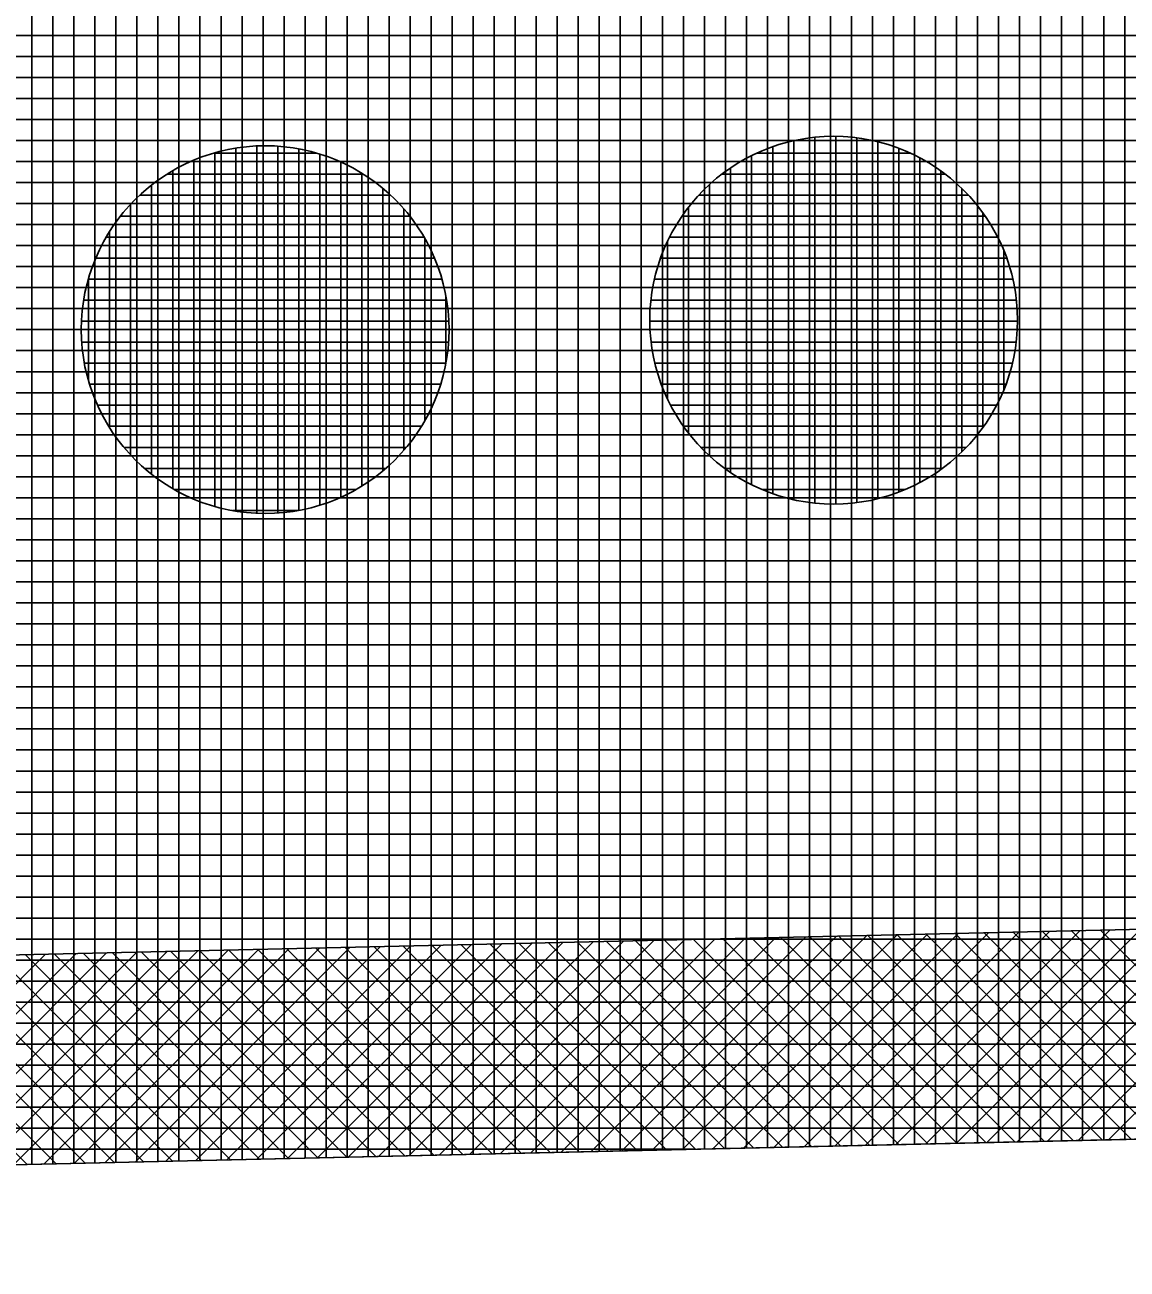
# Model space of a CAD drawing. Extents: x -565346 to -564154, y -1097386 to -1095620.
# Drawn here: x -565278.79 to -565268.3, y -1095873.28 to -1095861.44 of the extents above; entities that cross this region are included whole.
import ezdxf

# ---------------------------------------------------------------- set-up
doc = ezdxf.new("R2010")
doc.units = 0
for name, color, linetype in [('Vrstva 1', 7, 'Continuous'), ('Vrstva 41', 7, 'Continuous'), ('Vrstva 42', 7, 'Continuous'), ('Vrstva 43', 7, 'Continuous'), ('Vrstva 44', 7, 'Continuous')]:
    doc.layers.add(name, color=color, linetype=linetype)

msp = doc.modelspace()

# ---------------------------------------------------------------- linework, layer by layer
at = {"layer": 'Vrstva 1'}
msp.add_line((-565318.28, -1095873.19), (-565230.93, -1095871.19), dxfattribs=at)
at = {"layer": 'Vrstva 41'}
for p, q in [((-565267.011, -1095870.02), (-565269.054, -1095872.063)), ((-565266.721, -1095870.014), (-565268.764, -1095872.056)), ((-565266.432, -1095870.007), (-565268.475, -1095872.05)), ((-565272.221, -1095870.139), (-565274.264, -1095872.182)), ((-565271.932, -1095870.132), (-565273.975, -1095872.176)), ((-565271.642, -1095870.126), (-565273.685, -1095872.169)), ((-565271.353, -1095870.119), (-565273.396, -1095872.162)), ((-565271.063, -1095870.113), (-565273.106, -1095872.156)), ((-565270.774, -1095870.106), (-565272.817, -1095872.149)), ((-565270.484, -1095870.099), (-565272.527, -1095872.142)), ((-565270.47, -1095872.095), (-565272.422, -1095870.144)), ((-565270.195, -1095870.093), (-565272.238, -1095872.136)), ((-565270.194, -1095872.089), (-565272.145, -1095870.137)), ((-565269.905, -1095870.086), (-565271.948, -1095872.129)), ((-565269.917, -1095872.083), (-565271.869, -1095870.131)), ((-565269.616, -1095870.08), (-565271.659, -1095872.123)), ((-565269.64, -1095872.076), (-565271.592, -1095870.125)), ((-565269.326, -1095870.073), (-565271.369, -1095872.116)), ((-565269.364, -1095872.07), (-565271.316, -1095870.118)), ((-565269.037, -1095870.066), (-565271.08, -1095872.109)), ((-565269.087, -1095872.064), (-565271.039, -1095870.112)), ((-565268.748, -1095870.06), (-565270.79, -1095872.103)), ((-565268.811, -1095872.057), (-565270.763, -1095870.106)), ((-565268.458, -1095870.053), (-565270.501, -1095872.096)), ((-565268.534, -1095872.051), (-565270.486, -1095870.099)), ((-565268.169, -1095870.047), (-565270.212, -1095872.089)), ((-565268.258, -1095872.045), (-565270.209, -1095870.093)), ((-565267.981, -1095872.038), (-565269.933, -1095870.087)), ((-565267.879, -1095870.04), (-565269.922, -1095872.083)), ((-565267.705, -1095872.032), (-565269.656, -1095870.081)), ((-565267.59, -1095870.033), (-565269.633, -1095872.076)), ((-565267.428, -1095872.026), (-565269.38, -1095870.074)), ((-565267.3, -1095870.027), (-565269.343, -1095872.07)), ((-565267.152, -1095872.019), (-565269.103, -1095870.068)), ((-565266.875, -1095872.013), (-565268.827, -1095870.062)), ((-565266.599, -1095872.007), (-565268.55, -1095870.055)), ((-565277.431, -1095870.258), (-565279.475, -1095872.301)), ((-565277.142, -1095870.251), (-565279.185, -1095872.295)), ((-565276.852, -1095870.245), (-565278.896, -1095872.288)), ((-565276.563, -1095870.238), (-565278.606, -1095872.282)), ((-565276.273, -1095870.232), (-565278.317, -1095872.275)), ((-565275.984, -1095870.225), (-565278.027, -1095872.268)), ((-565275.694, -1095870.218), (-565277.738, -1095872.262)), ((-565275.405, -1095870.212), (-565277.448, -1095872.255)), ((-565275.447, -1095872.209), (-565277.399, -1095870.257)), ((-565275.115, -1095870.205), (-565277.159, -1095872.248)), ((-565275.171, -1095872.203), (-565277.123, -1095870.251)), ((-565274.826, -1095870.198), (-565276.869, -1095872.242)), ((-565274.894, -1095872.197), (-565276.846, -1095870.245)), ((-565274.537, -1095870.192), (-565276.58, -1095872.235)), ((-565274.618, -1095872.19), (-565276.57, -1095870.238)), ((-565274.341, -1095872.184), (-565276.293, -1095870.232)), ((-565274.247, -1095870.185), (-565276.29, -1095872.229)), ((-565274.065, -1095872.178), (-565276.017, -1095870.226)), ((-565273.958, -1095870.179), (-565276.001, -1095872.222)), ((-565273.788, -1095872.171), (-565275.74, -1095870.219)), ((-565273.668, -1095870.172), (-565275.711, -1095872.215)), ((-565273.512, -1095872.165), (-565275.464, -1095870.213)), ((-565273.379, -1095870.165), (-565275.422, -1095872.209)), ((-565273.235, -1095872.159), (-565275.187, -1095870.207)), ((-565273.089, -1095870.159), (-565275.133, -1095872.202)), ((-565272.959, -1095872.152), (-565274.911, -1095870.2)), ((-565272.8, -1095870.152), (-565274.843, -1095872.195)), ((-565272.682, -1095872.146), (-565274.634, -1095870.194)), ((-565272.51, -1095870.146), (-565274.554, -1095872.189)), ((-565272.406, -1095872.14), (-565274.357, -1095870.188)), ((-565272.129, -1095872.133), (-565274.081, -1095870.181)), ((-565271.853, -1095872.127), (-565273.804, -1095870.175)), ((-565271.576, -1095872.121), (-565273.528, -1095870.169)), ((-565271.3, -1095872.114), (-565273.251, -1095870.163)), ((-565271.023, -1095872.108), (-565272.975, -1095870.156)), ((-565270.747, -1095872.102), (-565272.698, -1095870.15)), ((-565278.765, -1095872.285), (-565280.718, -1095870.333)), ((-565278.589, -1095870.284), (-565280.632, -1095872.328)), ((-565278.489, -1095872.279), (-565280.441, -1095870.327)), ((-565278.299, -1095870.278), (-565280.343, -1095872.321)), ((-565278.212, -1095872.273), (-565280.165, -1095870.32)), ((-565278.01, -1095870.271), (-565280.054, -1095872.315)), ((-565277.936, -1095872.266), (-565279.888, -1095870.314)), ((-565277.72, -1095870.265), (-565279.764, -1095872.308)), ((-565277.659, -1095872.26), (-565279.612, -1095870.308)), ((-565277.383, -1095872.254), (-565279.335, -1095870.301)), ((-565277.106, -1095872.247), (-565279.059, -1095870.295)), ((-565276.83, -1095872.241), (-565278.782, -1095870.289)), ((-565276.553, -1095872.235), (-565278.505, -1095870.282)), ((-565276.277, -1095872.228), (-565278.229, -1095870.276)), ((-565276, -1095872.222), (-565277.952, -1095870.27)), ((-565275.724, -1095872.216), (-565277.676, -1095870.264))]:
    msp.add_line(p, q, dxfattribs=at)
at = {"layer": 'Vrstva 42'}
msp.add_lwpolyline([(-565179.232, -1095865.407), (-565179.369, -1095863.41), (-565231.152, -1095869.202), (-565318.326, -1095871.191), (-565322.325, -1095871.281), (-565322.28, -1095873.28), (-565318.28, -1095873.19), (-565230.93, -1095871.19)], close=True, dxfattribs=at)
at = {"layer": 'Vrstva 43'}
for p, q in [((-565271.72, -1095857.119), (-565271.72, -1095872.124)), ((-565271.52, -1095857.114), (-565271.52, -1095872.119)), ((-565271.32, -1095857.11), (-565271.32, -1095872.115)), ((-565271.12, -1095857.105), (-565271.12, -1095872.11)), ((-565270.92, -1095857.101), (-565270.92, -1095872.106)), ((-565270.72, -1095857.096), (-565270.72, -1095872.101)), ((-565270.52, -1095857.091), (-565270.52, -1095872.096)), ((-565270.32, -1095857.087), (-565270.32, -1095872.092)), ((-565270.12, -1095857.082), (-565270.12, -1095872.087)), ((-565269.92, -1095857.078), (-565269.92, -1095872.083)), ((-565269.72, -1095857.073), (-565269.72, -1095872.078)), ((-565269.52, -1095857.068), (-565269.52, -1095872.074)), ((-565269.32, -1095857.064), (-565269.32, -1095872.069)), ((-565269.12, -1095857.059), (-565269.12, -1095872.064)), ((-565268.92, -1095857.055), (-565268.92, -1095872.06)), ((-565268.72, -1095857.05), (-565268.72, -1095872.055)), ((-565268.52, -1095857.046), (-565268.52, -1095872.051)), ((-565268.32, -1095857.041), (-565268.32, -1095872.046)), ((-565276.72, -1095857.234), (-565276.72, -1095872.238)), ((-565276.52, -1095857.229), (-565276.52, -1095872.234)), ((-565276.32, -1095857.225), (-565276.32, -1095872.229)), ((-565276.12, -1095857.22), (-565276.12, -1095872.225)), ((-565275.92, -1095857.215), (-565275.92, -1095872.22)), ((-565275.72, -1095857.211), (-565275.72, -1095872.216)), ((-565275.52, -1095857.206), (-565275.52, -1095872.211)), ((-565275.32, -1095857.202), (-565275.32, -1095872.206)), ((-565275.12, -1095857.197), (-565275.12, -1095872.202)), ((-565274.92, -1095857.193), (-565274.92, -1095872.197)), ((-565274.72, -1095857.188), (-565274.72, -1095872.193)), ((-565274.52, -1095857.183), (-565274.52, -1095872.188)), ((-565274.32, -1095857.179), (-565274.32, -1095872.183)), ((-565274.12, -1095857.174), (-565274.12, -1095872.179)), ((-565273.92, -1095857.17), (-565273.92, -1095872.174)), ((-565273.72, -1095857.165), (-565273.72, -1095872.17)), ((-565273.52, -1095857.16), (-565273.52, -1095872.165)), ((-565273.32, -1095857.156), (-565273.32, -1095872.161)), ((-565273.12, -1095857.151), (-565273.12, -1095872.156)), ((-565272.92, -1095857.147), (-565272.92, -1095872.151)), ((-565272.72, -1095857.142), (-565272.72, -1095872.147)), ((-565272.52, -1095857.137), (-565272.52, -1095872.142)), ((-565272.32, -1095857.133), (-565272.32, -1095872.138)), ((-565272.12, -1095857.128), (-565272.12, -1095872.133)), ((-565271.92, -1095857.124), (-565271.92, -1095872.129)), ((-565278.72, -1095857.28), (-565278.72, -1095872.284)), ((-565278.52, -1095857.275), (-565278.52, -1095872.28)), ((-565278.32, -1095857.271), (-565278.32, -1095872.275)), ((-565278.12, -1095857.266), (-565278.12, -1095872.27)), ((-565277.92, -1095857.261), (-565277.92, -1095872.266)), ((-565277.72, -1095857.257), (-565277.72, -1095872.261)), ((-565277.52, -1095857.252), (-565277.52, -1095872.257)), ((-565277.32, -1095857.248), (-565277.32, -1095872.252)), ((-565277.12, -1095857.243), (-565277.12, -1095872.248)), ((-565276.92, -1095857.238), (-565276.92, -1095872.243)), ((-565144.656, -1095861.54), (-565322.513, -1095861.54)), ((-565146.445, -1095861.74), (-565322.509, -1095861.74)), ((-565148.233, -1095861.94), (-565322.505, -1095861.94)), ((-565150.021, -1095862.14), (-565322.501, -1095862.14)), ((-565151.809, -1095862.34), (-565322.497, -1095862.34)), ((-565153.597, -1095862.54), (-565322.493, -1095862.54)), ((-565155.385, -1095862.74), (-565322.489, -1095862.74)), ((-565157.173, -1095862.94), (-565322.485, -1095862.94)), ((-565158.961, -1095863.14), (-565322.481, -1095863.14)), ((-565160.749, -1095863.34), (-565322.477, -1095863.34)), ((-565162.537, -1095863.54), (-565322.473, -1095863.54)), ((-565164.325, -1095863.74), (-565322.469, -1095863.74)), ((-565166.113, -1095863.94), (-565322.465, -1095863.94)), ((-565167.901, -1095864.14), (-565322.461, -1095864.14)), ((-565169.689, -1095864.34), (-565322.457, -1095864.34)), ((-565171.477, -1095864.54), (-565322.453, -1095864.54)), ((-565173.265, -1095864.74), (-565322.449, -1095864.74)), ((-565175.053, -1095864.94), (-565322.445, -1095864.94)), ((-565176.841, -1095865.14), (-565322.441, -1095865.14)), ((-565178.629, -1095865.34), (-565322.437, -1095865.34)), ((-565180.418, -1095865.54), (-565322.433, -1095865.54)), ((-565182.206, -1095865.74), (-565322.429, -1095865.74)), ((-565183.994, -1095865.94), (-565322.426, -1095865.94)), ((-565185.782, -1095866.14), (-565322.422, -1095866.14)), ((-565187.57, -1095866.34), (-565322.418, -1095866.34)), ((-565189.358, -1095866.54), (-565322.414, -1095866.54)), ((-565191.146, -1095866.74), (-565322.41, -1095866.74)), ((-565192.934, -1095866.94), (-565322.406, -1095866.94)), ((-565194.722, -1095867.14), (-565322.402, -1095867.14)), ((-565196.51, -1095867.34), (-565322.398, -1095867.34)), ((-565198.298, -1095867.54), (-565322.394, -1095867.54)), ((-565200.086, -1095867.74), (-565322.39, -1095867.74)), ((-565201.874, -1095867.94), (-565322.386, -1095867.94)), ((-565203.662, -1095868.14), (-565322.382, -1095868.14)), ((-565205.45, -1095868.34), (-565322.378, -1095868.34)), ((-565207.238, -1095868.54), (-565322.374, -1095868.54)), ((-565209.026, -1095868.74), (-565322.37, -1095868.74)), ((-565210.814, -1095868.94), (-565322.366, -1095868.94)), ((-565212.602, -1095869.14), (-565322.362, -1095869.14)), ((-565214.391, -1095869.34), (-565322.358, -1095869.34)), ((-565216.179, -1095869.54), (-565322.354, -1095869.54)), ((-565217.967, -1095869.74), (-565322.35, -1095869.74)), ((-565219.755, -1095869.94), (-565322.346, -1095869.94)), ((-565221.543, -1095870.14), (-565322.342, -1095870.14)), ((-565223.331, -1095870.34), (-565322.338, -1095870.34)), ((-565225.119, -1095870.54), (-565322.334, -1095870.54)), ((-565226.907, -1095870.74), (-565322.33, -1095870.74)), ((-565228.695, -1095870.94), (-565322.326, -1095870.94)), ((-565230.483, -1095871.14), (-565322.322, -1095871.14)), ((-565237.481, -1095871.34), (-565322.318, -1095871.34)), ((-565246.216, -1095871.54), (-565322.314, -1095871.54)), ((-565254.951, -1095871.74), (-565322.311, -1095871.74)), ((-565263.686, -1095871.94), (-565322.307, -1095871.94)), ((-565272.421, -1095872.14), (-565322.303, -1095872.14))]:
    msp.add_line(p, q, dxfattribs=at)
msp.add_lwpolyline([(-565311.82, -1095858.04), (-565322.62, -1095856.13), (-565322.28, -1095873.28), (-565318.28, -1095873.19), (-565230.93, -1095871.19), (-565052.84, -1095851.27), (-565052.77, -1095836.13), (-565130.42, -1095846.37), (-565188.3, -1095850.34), (-565231.27, -1095856.19)], close=True, dxfattribs=at)
at = {"layer": 'Vrstva 44'}
for p, q in [((-565271.47, -1095862.544), (-565271.47, -1095865.958)), ((-565271.27, -1095862.511), (-565271.27, -1095865.989)), ((-565271.07, -1095862.5), (-565271.07, -1095865.998)), ((-565270.87, -1095862.515), (-565270.87, -1095865.984)), ((-565270.67, -1095862.553), (-565270.67, -1095865.948)), ((-565276.987, -1095862.66), (-565276.015, -1095862.66)), ((-565276.98, -1095862.658), (-565276.98, -1095866.022)), ((-565276.78, -1095862.614), (-565276.78, -1095866.066)), ((-565276.58, -1095862.594), (-565276.58, -1095866.087)), ((-565276.38, -1095862.596), (-565276.38, -1095866.086)), ((-565276.18, -1095862.621), (-565276.18, -1095866.059)), ((-565275.98, -1095862.669), (-565275.98, -1095866.009)), ((-565271.87, -1095862.684), (-565271.87, -1095865.815)), ((-565271.817, -1095862.66), (-565270.363, -1095862.66)), ((-565271.67, -1095862.601), (-565271.67, -1095865.899)), ((-565270.47, -1095862.615), (-565270.47, -1095865.886)), ((-565277.18, -1095862.729), (-565277.18, -1095865.951)), ((-565275.78, -1095862.747), (-565275.78, -1095865.933)), ((-565272.07, -1095862.802), (-565272.07, -1095865.698)), ((-565270.27, -1095862.704), (-565270.27, -1095865.794)), ((-565277.433, -1095862.86), (-565275.569, -1095862.86)), ((-565277.38, -1095862.829), (-565277.38, -1095865.85)), ((-565275.58, -1095862.853), (-565275.58, -1095865.828)), ((-565272.153, -1095862.86), (-565270.03, -1095862.86)), ((-565270.07, -1095862.83), (-565270.07, -1095865.67)), ((-565277.58, -1095862.964), (-565277.58, -1095865.717)), ((-565275.38, -1095862.996), (-565275.38, -1095865.682)), ((-565272.27, -1095862.959), (-565272.27, -1095865.54)), ((-565269.87, -1095862.996), (-565269.87, -1095865.502)), ((-565277.78, -1095863.149), (-565277.78, -1095865.531)), ((-565277.693, -1095863.06), (-565275.309, -1095863.06)), ((-565272.371, -1095863.06), (-565269.81, -1095863.06)), ((-565277.875, -1095863.26), (-565275.125, -1095863.26)), ((-565275.18, -1095863.193), (-565275.18, -1095865.487)), ((-565272.531, -1095863.26), (-565269.647, -1095863.26)), ((-565272.47, -1095863.177), (-565272.47, -1095865.323)), ((-565269.67, -1095863.23), (-565269.67, -1095865.271)), ((-565278.012, -1095863.46), (-565274.989, -1095863.46)), ((-565277.98, -1095863.409), (-565277.98, -1095865.27)), ((-565274.98, -1095863.475), (-565274.98, -1095865.204)), ((-565272.67, -1095863.499), (-565272.67, -1095864.999)), ((-565272.65, -1095863.46), (-565269.531, -1095863.46)), ((-565269.47, -1095863.592), (-565269.47, -1095864.907)), ((-565278.11, -1095863.66), (-565274.888, -1095863.66)), ((-565272.737, -1095863.66), (-565269.444, -1095863.66)), ((-565278.181, -1095863.86), (-565274.819, -1095863.86)), ((-565278.18, -1095863.857), (-565278.18, -1095864.823)), ((-565272.795, -1095863.86), (-565269.385, -1095863.86)), ((-565278.227, -1095864.06), (-565274.774, -1095864.06)), ((-565274.78, -1095864.028), (-565274.78, -1095864.656)), ((-565272.828, -1095864.06), (-565269.351, -1095864.06)), ((-565278.247, -1095864.26), (-565274.753, -1095864.26)), ((-565272.838, -1095864.26), (-565269.342, -1095864.26)), ((-565278.244, -1095864.46), (-565274.754, -1095864.46)), ((-565272.826, -1095864.46), (-565269.355, -1095864.46)), ((-565278.218, -1095864.66), (-565274.781, -1095864.66)), ((-565272.791, -1095864.66), (-565269.39, -1095864.66)), ((-565278.169, -1095864.86), (-565274.831, -1095864.86)), ((-565272.728, -1095864.86), (-565269.45, -1095864.86)), ((-565278.095, -1095865.06), (-565274.907, -1095865.06)), ((-565272.639, -1095865.06), (-565269.541, -1095865.06)), ((-565277.986, -1095865.26), (-565275.012, -1095865.26)), ((-565272.519, -1095865.26), (-565269.663, -1095865.26)), ((-565277.843, -1095865.46), (-565275.158, -1095865.46)), ((-565272.352, -1095865.46), (-565269.828, -1095865.46)), ((-565277.646, -1095865.66), (-565275.353, -1095865.66)), ((-565272.123, -1095865.66), (-565270.054, -1095865.66)), ((-565277.363, -1095865.86), (-565275.636, -1095865.86)), ((-565271.773, -1095865.86), (-565270.409, -1095865.86)), ((-565276.812, -1095866.06), (-565276.184, -1095866.06))]:
    msp.add_line(p, q, dxfattribs=at)
for centre in [(-565271.09, -1095864.25), (-565276.5, -1095864.34)]:
    msp.add_circle(centre, 1.75, dxfattribs=at)

doc.saveas('drawing.dxf')
